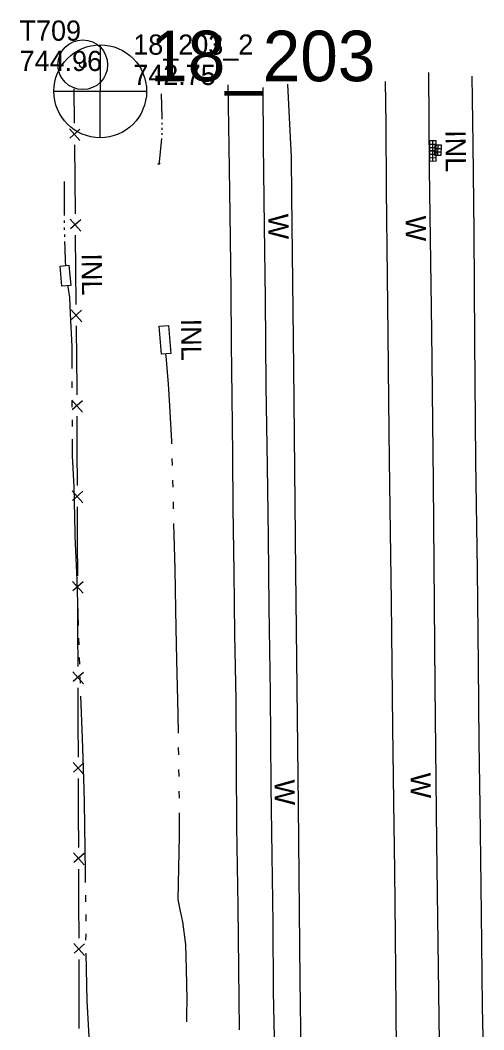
# Model space of a CAD drawing. Extents: x 589250 to 1188077, y 162953 to 363065.
# Drawn here: x 593880.2 to 594018, y 189290 to 189589.7 of the extents above; entities that cross this region are included whole.
import ezdxf

# ---------------------------------------------------------------- set-up
doc = ezdxf.new("R2010")
doc.units = 0
for name, color, linetype in [('E_DRN', 7, 'Continuous'), ('E_DRN_Text', 7, 'Continuous'), ('E_FEN_P', 7, 'Continuous'), ('E_MAP_Control', 7, 'Continuous'), ('E_MAP_PassPoints', 7, 'Continuous'), ('E_MAP_PhotoCenter', 7, 'Continuous'), ('E_RDWY', 7, 'Continuous'), ('E_RDWY_Gravel', 7, 'Continuous'), ('E_WAL', 7, 'Continuous'), ('E_WAL_Text', 7, 'Continuous'), ('E_WTR_FlowLine', 7, 'Continuous')]:
    doc.layers.add(name, color=color, linetype=linetype)

msp = doc.modelspace()

# ---------------------------------------------------------------- linework, layer by layer
at = {"layer": 'E_DRN'}
for p, q in [((594001.9, 189553.96), (594001.84, 189550.96)), ((594001.88, 189552.96), (594003.88, 189552.93)), ((594003.9, 189553.93), (594001.9, 189553.96)), ((594002.84, 189550.95), (594002.9, 189553.94)), ((594003.84, 189550.93), (594003.9, 189553.93)), ((594001.84, 189550.96), (594003.84, 189550.93)), ((594001.9, 189550.94), (594001.85, 189547.95)), ((594001.86, 189551.96), (594003.86, 189551.93)), ((594001.88, 189549.94), (594003.88, 189549.91)), ((594003.9, 189550.91), (594001.9, 189550.94)), ((594002.85, 189547.93), (594002.9, 189550.93)), ((594003.42, 189552.67), (594003.37, 189549.67)), ((594003.39, 189550.67), (594005.39, 189550.64)), ((594003.4, 189551.67), (594005.4, 189551.64)), ((594005.42, 189552.64), (594003.42, 189552.67)), ((594003.85, 189547.91), (594003.9, 189550.91)), ((594004.37, 189549.66), (594004.42, 189552.66)), ((594005.37, 189549.64), (594005.42, 189552.64)), ((594001.85, 189547.95), (594003.85, 189547.91)), ((594001.87, 189548.94), (594003.87, 189548.91)), ((594003.37, 189549.67), (594005.37, 189549.64)), ((593892.05, 189516.73), (593894.71, 189516.98)), ((593892.6, 189510.74), (593892.05, 189516.73)), ((593894.71, 189516.98), (593895.26, 189510.98)), ((593895.26, 189510.98), (593892.6, 189510.74)), ((593921.53, 189498.86), (593924.34, 189499.08)), ((593922.17, 189490.54), (593921.53, 189498.86)), ((593924.34, 189499.08), (593924.98, 189490.75)), ((593924.98, 189490.75), (593922.17, 189490.54))]:
    msp.add_line(p, q, dxfattribs=at)
msp.add_arc((593921.39, 189547.5), 0.492, 224.0529, 330.3131, dxfattribs=at)
at = {"layer": 'E_FEN_P'}
for p, q in [((593896.15, 189569.37), (593896.24, 189559.11)), ((593894.82, 189557.52), (593897.97, 189553.97)), ((593897.94, 189557.38), (593894.91, 189554.66)), ((593896.31, 189552.76), (593896.4, 189542.49)), ((593896.4, 189542.49), (593896.5, 189532.23)), ((593895.08, 189530.64), (593898.23, 189527.09)), ((593898.19, 189530.5), (593895.17, 189527.78)), ((593896.56, 189525.88), (593896.66, 189515.61)), ((593896.66, 189515.61), (593896.76, 189505.35)), ((593895.34, 189503.76), (593898.48, 189500.21)), ((593898.45, 189503.63), (593895.43, 189500.91)), ((593896.82, 189499), (593896.92, 189488.74)), ((593896.92, 189488.74), (593896.99, 189481)), ((593896.99, 189481), (593897, 189478.47)), ((593895.57, 189476.89), (593898.7, 189473.33)), ((593898.68, 189476.74), (593895.64, 189474.04)), ((593897.02, 189472.12), (593897.06, 189461.86)), ((593897.06, 189461.86), (593897.1, 189451.59)), ((593895.67, 189450.01), (593898.8, 189446.45)), ((593898.79, 189449.86), (593895.75, 189447.16)), ((593897.13, 189445.24), (593897.17, 189434.98)), ((593897.17, 189434.98), (593897.21, 189424.72)), ((593895.77, 189423.13), (593898.9, 189419.57)), ((593898.89, 189422.98), (593895.85, 189420.28)), ((593897.23, 189418.36), (593897.27, 189408.1)), ((593897.27, 189408.1), (593897.31, 189397.84)), ((593895.88, 189396.25), (593899, 189392.69)), ((593898.99, 189396.1), (593895.95, 189393.4)), ((593897.33, 189391.48), (593897.37, 189381.22)), ((593897.37, 189381.22), (593897.41, 189370.96)), ((593895.98, 189369.37), (593899.11, 189365.81)), ((593899.09, 189369.22), (593896.06, 189366.52)), ((593897.44, 189364.6), (593897.48, 189354.34)), ((593897.48, 189354.34), (593897.52, 189344.08)), ((593896.08, 189342.49), (593899.21, 189338.93)), ((593899.2, 189342.34), (593896.16, 189339.64)), ((593897.54, 189337.72), (593897.57, 189327.46)), ((593897.57, 189327.46), (593897.6, 189317.2)), ((593896.17, 189315.61), (593899.29, 189312.05)), ((593899.28, 189315.46), (593896.24, 189312.76)), ((593897.62, 189310.85), (593897.65, 189300.58)), ((593897.65, 189300.58), (593897.68, 189290.32))]:
    msp.add_line(p, q, dxfattribs=at)
at = {"layer": 'E_MAP_PassPoints'}
for radius in [7.38, 0.945]:
    msp.add_circle((593898.81, 189576.51), radius, dxfattribs=at)
at = {"layer": 'E_MAP_PhotoCenter'}
for p, q in [((593903.95, 189582.43), (593903.89, 189555.02)), ((593890.26, 189568.63), (593917.72, 189568.61))]:
    msp.add_line(p, q, dxfattribs=at)
msp.add_circle((593904, 189568.63), 13.78, dxfattribs=at)
at = {"layer": 'E_RDWY'}
for p, q in [((593989.01, 189558.96), (593988.85, 189571.49)), ((594014.9, 189552.88), (594014.55, 189573.1)), ((593952.56, 189552.82), (593952.44, 189569.75)), ((593989.12, 189539.57), (593989.01, 189558.96)), ((593952.83, 189528.56), (593952.56, 189552.82)), ((594015.18, 189526.86), (594014.9, 189552.88)), ((593989.4, 189513.63), (593989.12, 189539.57)), ((593953.08, 189506.97), (593952.83, 189528.56)), ((594015.32, 189494.74), (594015.18, 189526.86)), ((593989.61, 189496.47), (593989.4, 189513.63)), ((593953.34, 189481.2), (593953.08, 189506.97)), ((593989.8, 189476.83), (593989.61, 189496.47)), ((594015.69, 189458.77), (594015.32, 189494.74)), ((593953.74, 189457.3), (593953.34, 189481.2)), ((593989.96, 189459.08), (593989.8, 189476.83)), ((593953.99, 189436.2), (593953.74, 189457.3)), ((593990.31, 189437.82), (593989.96, 189459.08)), ((594016.13, 189426.56), (594015.69, 189458.77)), ((593954.21, 189415.34), (593953.99, 189436.2)), ((593990.54, 189417.14), (593990.31, 189437.82)), ((594016.43, 189398.24), (594016.13, 189426.56)), ((593954.63, 189390.02), (593954.21, 189415.34)), ((593990.78, 189398.68), (593990.54, 189417.14)), ((593991.02, 189379.76), (593990.78, 189398.68)), ((594016.68, 189375.35), (594016.43, 189398.24)), ((593954.84, 189362.36), (593954.63, 189390.02)), ((593991.28, 189357.62), (593991.02, 189379.76)), ((594016.92, 189356.47), (594016.68, 189375.35)), ((593955.14, 189341.82), (593954.84, 189362.36)), ((593991.55, 189337.19), (593991.28, 189357.62)), ((594017.25, 189332.75), (594016.92, 189356.47)), ((593955.4, 189321.61), (593955.14, 189341.82)), ((593991.75, 189318.02), (593991.55, 189337.19)), ((594017.42, 189315.7), (594017.25, 189332.75)), ((593955.53, 189301.24), (593955.4, 189321.61)), ((593991.97, 189296.21), (593991.75, 189318.02)), ((594017.66, 189296.9), (594017.42, 189315.7)), ((593955.88, 189281.71), (593955.53, 189301.24)), ((593992.2, 189276.29), (593991.97, 189296.21)), ((594018.04, 189279.53), (594017.66, 189296.9))]:
    msp.add_line(p, q, dxfattribs=at)
at = {"layer": 'E_RDWY_Gravel'}
for p, q in [((593942.34, 189552.15), (593942.06, 189570.58)), ((593942.6, 189532.14), (593942.34, 189552.15)), ((593942.96, 189509.82), (593942.6, 189532.14)), ((593943.01, 189493.62), (593942.96, 189509.82)), ((593943.26, 189477.98), (593943.01, 189493.62)), ((593943.38, 189460.61), (593943.26, 189477.98)), ((593943.55, 189444.85), (593943.38, 189460.61)), ((593943.82, 189425.97), (593943.55, 189444.85)), ((593944.05, 189407.38), (593943.82, 189425.97)), ((593944.4, 189387.9), (593944.05, 189407.38)), ((593944.5, 189368.7), (593944.4, 189387.9)), ((593944.65, 189350.35), (593944.5, 189368.7)), ((593944.97, 189326.61), (593944.65, 189350.35)), ((593945.16, 189308.22), (593944.97, 189326.61)), ((593945.39, 189289.96), (593945.16, 189308.22))]:
    msp.add_line(p, q, dxfattribs=at)
at = {"layer": 'E_WAL'}
for p, q in [((594001.86, 189545.46), (594001.65, 189574.2)), ((593960.21, 189562.7), (593959.76, 189570.73)), ((593960.83, 189549.17), (593960.21, 189562.7)), ((593961, 189537.46), (593960.83, 189549.17)), ((594002.53, 189497.37), (594001.86, 189545.46)), ((593961.56, 189486.62), (593961, 189537.46)), ((594003.09, 189452.56), (594002.53, 189497.37)), ((593962.14, 189426.14), (593961.56, 189486.62)), ((594003.59, 189392.11), (594003.09, 189452.56)), ((593962.95, 189356.57), (593962.14, 189426.14)), ((594004.11, 189345.5), (594003.59, 189392.11)), ((593963.47, 189304.71), (593962.95, 189356.57)), ((594004.83, 189286.18), (594004.11, 189345.5)), ((593964.15, 189252.3), (593963.47, 189304.71))]:
    msp.add_line(p, q, dxfattribs=at)
at = {"layer": 'E_WTR_FlowLine'}
for p, q in [((593922.16, 189567.9), (593922.34, 189560.96)), ((593922.33, 189559.3), (593922.33, 189558.78)), ((593922.34, 189560.96), (593922.34, 189560.35)), ((593922.31, 189556.18), (593922.3, 189555.66)), ((593922.32, 189557.74), (593922.32, 189557.22)), ((593922.22, 189554.62), (593921.52, 189547.62)), ((593921.52, 189547.62), (593921.51, 189547.03)), ((593893.25, 189541.85), (593893.25, 189531.7)), ((593893.26, 189530.3), (593893.28, 189529.6)), ((593893.31, 189528.2), (593893.32, 189527.5)), ((593893.35, 189526.1), (593893.37, 189525.4)), ((593893.4, 189524), (593893.44, 189522.13)), ((593893.44, 189522.13), (593893.61, 189518.07)), ((593893.61, 189518.07), (593893.63, 189516.88)), ((593894.49, 189510.61), (593894.43, 189510.91)), ((593894.99, 189507.41), (593894.49, 189510.61)), ((593895.2, 189502.51), (593894.99, 189507.41)), ((593895.66, 189492.87), (593895.2, 189502.51)), ((593895.63, 189486.31), (593895.66, 189492.87)), ((593923.58, 189489.99), (593923.51, 189490.64)), ((593924.25, 189481.73), (593923.58, 189489.99)), ((593895.61, 189480.72), (593895.62, 189482.49)), ((593924.65, 189475.28), (593924.25, 189481.73)), ((593895.61, 189480.59), (593895.61, 189480.72)), ((593895.69, 189474.86), (593895.67, 189476.77)), ((593925.3, 189464.79), (593924.65, 189475.28)), ((593895.75, 189469.14), (593895.74, 189471.05)), ((593895.79, 189460.38), (593895.77, 189465.32)), ((593925.33, 189463.93), (593925.3, 189464.79)), ((593896.29, 189451.23), (593895.79, 189460.38)), ((593925.48, 189457.49), (593925.43, 189459.64)), ((593896.56, 189437.67), (593896.29, 189451.23)), ((593925.63, 189451.05), (593925.59, 189453.2)), ((593925.77, 189444.61), (593925.73, 189446.75)), ((593926.25, 189426.79), (593925.88, 189440.31)), ((593896.59, 189436.52), (593896.56, 189437.67)), ((593897.18, 189423.47), (593896.59, 189436.52)), ((593926.44, 189414.88), (593926.25, 189426.79)), ((593897.56, 189410.02), (593897.18, 189423.47)), ((593926.57, 189409.18), (593926.44, 189414.88)), ((593926.78, 189399.85), (593926.57, 189409.18)), ((593897.74, 189404.3), (593897.68, 189406.21)), ((593897.92, 189398.58), (593897.86, 189400.49)), ((593927.15, 189383.73), (593926.78, 189399.85)), ((593898.1, 189393.01), (593898.04, 189394.77)), ((593898.1, 189392.86), (593898.1, 189393.01)), ((593898.71, 189376.52), (593898.24, 189389.04)), ((593927.24, 189378.05), (593927.15, 189383.73)), ((593899.18, 189361.39), (593898.71, 189376.52)), ((593927.34, 189371.6), (593927.3, 189373.75)), ((593927.44, 189365.16), (593927.41, 189367.31)), ((593899.3, 189357.52), (593899.18, 189361.39)), ((593927.54, 189358.94), (593927.51, 189360.87)), ((593927.54, 189358.72), (593927.54, 189358.94)), ((593899.6, 189336.66), (593899.3, 189357.52)), ((593927.54, 189347.48), (593927.54, 189354.43)), ((593927.16, 189328.69), (593927.54, 189347.48)), ((593899.64, 189333.73), (593899.6, 189336.66)), ((593899.73, 189328.01), (593899.7, 189329.91)), ((593927.83, 189325.16), (593927.16, 189328.69)), ((593928.22, 189323.39), (593927.83, 189325.16)), ((593899.78, 189322.28), (593899.79, 189324.18)), ((593899.79, 189324.18), (593899.79, 189324.19)), ((593928.53, 189321.99), (593928.22, 189323.39)), ((593929.41, 189315.26), (593928.53, 189321.99)), ((593899.76, 189316.56), (593899.77, 189318.47)), ((593929.65, 189308.01), (593929.41, 189315.26)), ((593900.13, 189298.54), (593899.77, 189312.74)), ((593929.82, 189298.98), (593929.65, 189308.01)), ((593900.77, 189286.19), (593900.13, 189298.54)), ((593929.79, 189294.4), (593929.82, 189298.98)), ((593929.78, 189292.35), (593929.79, 189294.4))]:
    msp.add_line(p, q, dxfattribs=at)

# ---------------------------------------------------------------- texts
at = {"layer": 'E_DRN_Text'}
for p in [(594006.63, 189557.06), (593898.46, 189520.47), (593928, 189501.08)]:
    msp.add_text('INL', height=6, rotation=270.487, dxfattribs=at).set_placement(p)
at = {"layer": 'E_MAP_Control'}
for s, p in [('T709', (593880.01, 189583.64)), ('744.96', (593880.01, 189574.64))]:
    msp.add_text(s, height=6, dxfattribs=at).set_placement(p)
at = {"layer": 'E_MAP_PassPoints'}
for s, p in [('18_203_2', (593913.81, 189579.49)), ('742.75', (593913.81, 189570.49))]:
    msp.add_text(s, height=6, dxfattribs=at).set_placement(p)
at = {"layer": 'E_MAP_PhotoCenter'}
msp.add_text('18_203', height=15, dxfattribs=at).set_placement((593918.85, 189571.61))
at = {"layer": 'E_WAL_Text'}
for p in [(593953.96, 189532.26), (593994.8, 189531.65), (593955.79, 189364.25), (593996.24, 189366.29)]:
    msp.add_text('W', height=6, rotation=270.487, dxfattribs=at).set_placement(p)

doc.saveas('drawing.dxf')
